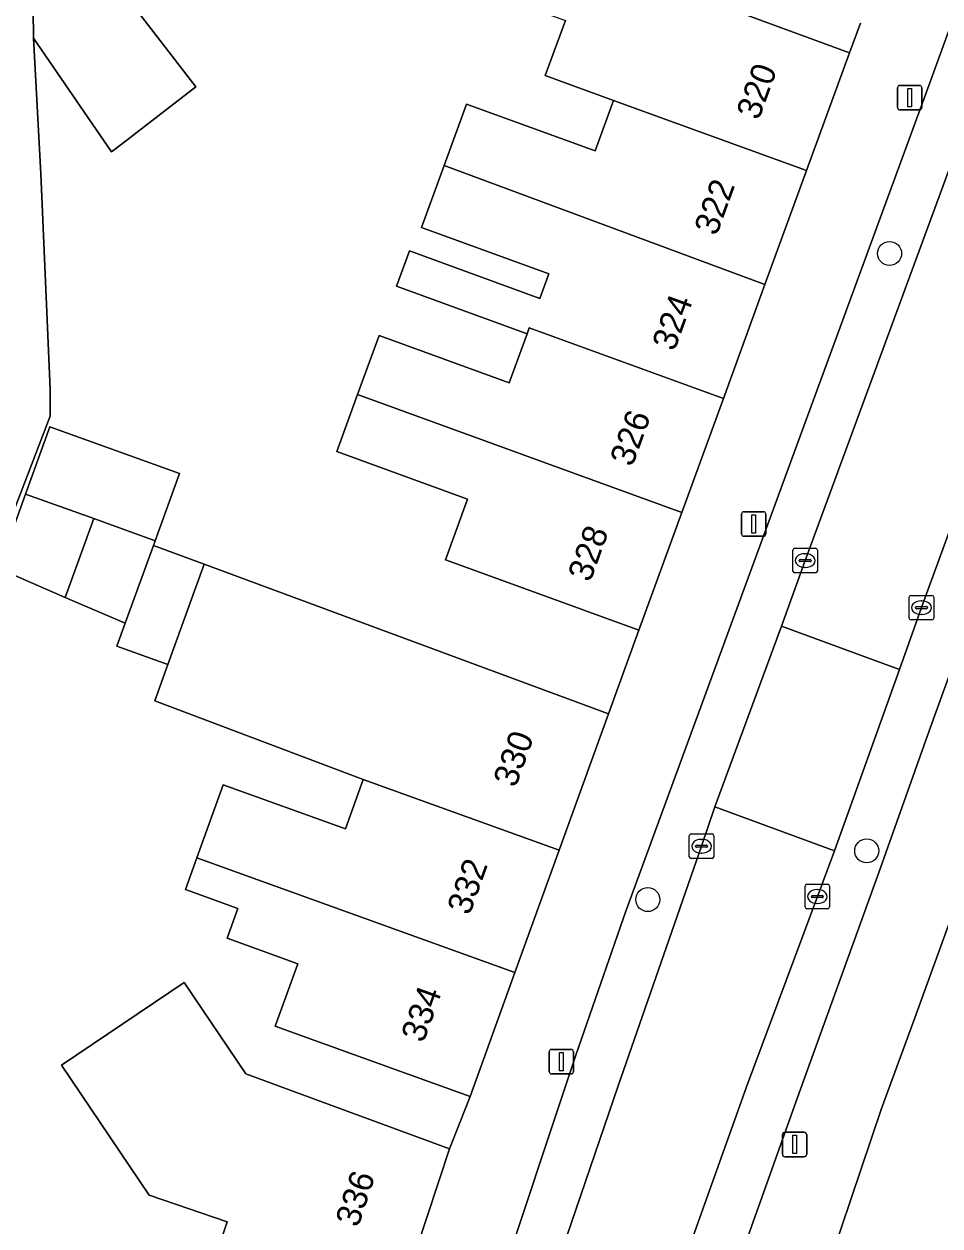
# Model space of a CAD drawing. Extents: x 161248 to 161848, y 384871 to 385383.
# Drawn here: x 161681.85 to 161719.14, y 385198.45 to 385247.41 of the extents above; entities that cross this region are included whole.
import ezdxf

# ---------------------------------------------------------------- set-up
doc = ezdxf.new("R2010")
doc.units = 0
for name, color, linetype in [('IMGEO_Boom', 7, 'Continuous'), ('IMGEO_Erf', 7, 'Continuous'), ('IMGEO_Kolk', 7, 'Continuous'), ('IMGEO_Lichtmast', 7, 'Continuous'), ('IMGEO_Pand', 7, 'Continuous'), ('IMGEO_Pand_nummerreeks', 7, 'Continuous'), ('IMGEO_Parkeervlak_open', 7, 'Continuous'), ('IMGEO_Rijbaan_lokaal_open', 7, 'Continuous'), ('IMGEO_Voetpad_open', 7, 'Continuous')]:
    doc.layers.add(name, color=color, linetype=linetype)

msp = doc.modelspace()

# ---------------------------------------------------------------- linework, layer by layer
at = {"layer": 'IMGEO_Boom'}
for centre in [(161717.088, 385238.066), (161716.157, 385213.731), (161707.243, 385211.746)]:
    msp.add_circle(centre, 0.489, dxfattribs=at)
at = {"layer": 'IMGEO_Erf'}
for points in [[(161733.82, 385250), (161730.047, 385239.754), (161723.969, 385223.18), (161721.161, 385215.301), (161718.058, 385206.782), (161716.761, 385203.237), (161713.874, 385194.656)], [(161686.048, 385248.488), (161688.846, 385244.856), (161685.851, 385242.549), (161685.402, 385242.203), (161682.238, 385246.832), (161682.53, 385241.305), (161682.914, 385232.531), (161682.914, 385231.431), (161675.04, 385210.948)], [(161710.76, 385247.956), (161715.456, 385246.241), (161715.911, 385247.451)], [(161688.899, 385194.91), (161690.124, 385198.622), (161686.944, 385199.713), (161683.375, 385205.005), (161688.364, 385208.37), (161690.872, 385204.651), (161694.485, 385203.318), (161699.175, 385201.588), (161700.01, 385203.719), (161695.308, 385205.417), (161692.076, 385206.584), (161692.997, 385209.133), (161690.117, 385210.173), (161690.553, 385211.383), (161688.421, 385212.153), (161688.887, 385213.445), (161689.961, 385216.418), (161694.933, 385214.623), (161695.658, 385216.632), (161687.172, 385219.848), (161687.702, 385221.316), (161685.632, 385222.063), (161685.971, 385223.004), (161683.526, 385224.057), (161680.812, 385225.226), (161681.909, 385228.266), (161682.899, 385231.01), (161688.173, 385229.107), (161687.183, 385226.363), (161687.114, 385226.172), (161689.178, 385225.408), (161700.951, 385221.047), (161705.639, 385219.311), (161706.88, 385222.716), (161702.184, 385224.431), (161699.007, 385225.591), (161699.906, 385228.054), (161694.581, 385229.999), (161695.43, 385232.324), (161696.308, 385234.729), (161701.597, 385232.798), (161702.327, 385234.795), (161697.014, 385236.734), (161697.538, 385238.169), (161702.85, 385236.229), (161703.217, 385237.234), (161698.034, 385239.127), (161698.955, 385241.651), (161699.868, 385244.153), (161705.096, 385242.244), (161705.848, 385244.302), (161703.07, 385245.314), (161703.889, 385247.558)]]:
    msp.add_lwpolyline(points, dxfattribs=at)
at = {"layer": 'IMGEO_Kolk'}
for p, q in [((161713.15, 385225.13), (161713.15, 385225.982)), ((161713.225, 385226.056), (161714.077, 385226.056)), ((161713.638, 385225.836), (161713.663, 385225.836)), ((161714.151, 385225.982), (161714.151, 385225.13)), ((161713.409, 385225.55), (161713.409, 385225.562)), ((161713.847, 385225.513), (161713.449, 385225.513)), ((161713.452, 385225.599), (161713.85, 385225.599)), ((161713.661, 385225.276), (161713.636, 385225.276)), ((161713.893, 385225.562), (161713.893, 385225.55)), ((161714.077, 385225.056), (161713.225, 385225.056)), ((161717.962, 385224.138), (161718.814, 385224.138)), ((161717.887, 385223.212), (161717.887, 385224.064)), ((161718.146, 385223.632), (161718.146, 385223.644)), ((161718.189, 385223.681), (161718.587, 385223.681)), ((161718.375, 385223.918), (161718.4, 385223.918)), ((161718.63, 385223.644), (161718.63, 385223.632)), ((161718.888, 385224.064), (161718.888, 385223.212)), ((161718.584, 385223.595), (161718.186, 385223.595)), ((161718.398, 385223.358), (161718.373, 385223.358)), ((161718.814, 385223.138), (161717.962, 385223.138)), ((161708.933, 385213.494), (161708.933, 385214.346)), ((161709.008, 385214.42), (161709.86, 385214.42)), ((161709.934, 385214.346), (161709.934, 385213.494)), ((161709.192, 385213.914), (161709.192, 385213.926)), ((161709.63, 385213.877), (161709.232, 385213.877)), ((161709.235, 385213.963), (161709.633, 385213.963)), ((161709.421, 385214.2), (161709.446, 385214.2)), ((161709.676, 385213.926), (161709.676, 385213.914)), ((161709.86, 385213.42), (161709.008, 385213.42)), ((161709.444, 385213.64), (161709.419, 385213.64)), ((161713.646, 385211.445), (161713.646, 385212.297)), ((161713.721, 385212.371), (161714.573, 385212.371)), ((161713.948, 385211.914), (161714.346, 385211.914)), ((161714.134, 385212.151), (161714.159, 385212.151)), ((161714.647, 385212.297), (161714.647, 385211.445)), ((161713.905, 385211.865), (161713.905, 385211.877)), ((161714.343, 385211.828), (161713.945, 385211.828)), ((161714.157, 385211.591), (161714.132, 385211.591)), ((161714.389, 385211.877), (161714.389, 385211.865)), ((161714.573, 385211.371), (161713.721, 385211.371))]:
    msp.add_line(p, q, dxfattribs=at)
for points in [[(161713.15, 385225.13), (161713.15, 385225.982)], [(161713.225, 385226.056), (161714.077, 385226.056)], [(161714.151, 385225.982), (161714.151, 385225.13)], [(161714.077, 385225.056), (161713.225, 385225.056)], [(161717.962, 385224.138), (161718.814, 385224.138)], [(161717.887, 385223.212), (161717.887, 385224.064)], [(161718.888, 385224.064), (161718.888, 385223.212)], [(161718.814, 385223.138), (161717.962, 385223.138)], [(161708.933, 385213.494), (161708.933, 385214.346)], [(161709.008, 385214.42), (161709.86, 385214.42)], [(161709.934, 385214.346), (161709.934, 385213.494)], [(161709.86, 385213.42), (161709.008, 385213.42)], [(161713.646, 385211.445), (161713.646, 385212.297)], [(161713.721, 385212.371), (161714.573, 385212.371)], [(161714.647, 385212.297), (161714.647, 385211.445)], [(161714.573, 385211.371), (161713.721, 385211.371)]]:
    msp.add_lwpolyline(points, dxfattribs=at)
for centre, radius, start, end in [((161713.227, 385225.98), 0.0765, 91.552, 178.448), ((161713.227, 385225.98), 0.0765, 91.552, 178.448), ((161714.075, 385225.98), 0.0765, 1.552, 88.448), ((161714.075, 385225.98), 0.0765, 1.552, 88.448), ((161713.227, 385225.132), 0.0765, 181.552, 268.448), ((161713.227, 385225.132), 0.0765, 181.552, 268.448), ((161713.449, 385225.559), 0.0403, 85.8775, 175.7526), ((161713.446, 385225.549), 0.0366, 178.938, 274.7102), ((161713.85, 385225.556), 0.043, 264.8664, 352.4533), ((161713.854, 385225.561), 0.0386, 1.7309, 96.639), ((161714.075, 385225.132), 0.0765, 271.552, 358.448), ((161714.075, 385225.132), 0.0765, 271.552, 358.448), ((161717.964, 385224.062), 0.0765, 91.552, 178.448), ((161717.964, 385224.062), 0.0765, 91.552, 178.448), ((161718.812, 385224.062), 0.0765, 1.552, 88.448), ((161718.812, 385224.062), 0.0765, 1.552, 88.448), ((161718.186, 385223.641), 0.0403, 85.8775, 175.7526), ((161718.591, 385223.643), 0.0386, 1.7309, 96.639), ((161717.964, 385223.214), 0.0765, 181.552, 268.448), ((161717.964, 385223.214), 0.0765, 181.552, 268.448), ((161718.183, 385223.631), 0.0366, 178.938, 274.7102), ((161718.587, 385223.638), 0.043, 264.8664, 352.4533), ((161718.812, 385223.214), 0.0765, 271.552, 358.448), ((161718.812, 385223.214), 0.0765, 271.552, 358.448), ((161709.01, 385214.344), 0.0765, 91.552, 178.448), ((161709.01, 385214.344), 0.0765, 91.552, 178.448), ((161709.858, 385214.344), 0.0765, 1.552, 88.448), ((161709.858, 385214.344), 0.0765, 1.552, 88.448), ((161709.232, 385213.923), 0.0403, 85.8775, 175.7526), ((161709.229, 385213.913), 0.0366, 178.938, 274.7102), ((161709.633, 385213.92), 0.043, 264.8664, 352.4533), ((161709.637, 385213.925), 0.0386, 1.7309, 96.639), ((161709.01, 385213.496), 0.0765, 181.552, 268.448), ((161709.01, 385213.496), 0.0765, 181.552, 268.448), ((161709.858, 385213.496), 0.0765, 271.552, 358.448), ((161709.858, 385213.496), 0.0765, 271.552, 358.448), ((161713.723, 385212.295), 0.0765, 91.552, 178.448), ((161713.723, 385212.295), 0.0765, 91.552, 178.448), ((161713.945, 385211.874), 0.0403, 85.8775, 175.7526), ((161714.35, 385211.876), 0.0386, 1.7309, 96.639), ((161714.571, 385212.295), 0.0765, 1.552, 88.448), ((161714.571, 385212.295), 0.0765, 1.552, 88.448), ((161713.723, 385211.447), 0.0765, 181.552, 268.448), ((161713.723, 385211.447), 0.0765, 181.552, 268.448), ((161713.942, 385211.864), 0.0366, 178.938, 274.7102), ((161714.346, 385211.871), 0.043, 264.8664, 352.4533), ((161714.571, 385211.447), 0.0765, 271.552, 358.448), ((161714.571, 385211.447), 0.0765, 271.552, 358.448)]:
    msp.add_arc(centre, radius, start, end, dxfattribs=at)
for centre, major_axis, ratio, start_param, end_param in [((161713.637, 385225.556), (-0.387, 0.002), 0.722429, 4.712389, 7.853982), ((161713.662, 385225.556), (-0.39, 0.002), 0.717154, 1.570796, 4.712389), ((161718.374, 385223.638), (-0.387, 0.002), 0.722429, 4.712389, 7.853982), ((161718.399, 385223.638), (-0.39, 0.002), 0.717154, 1.570796, 4.712389), ((161709.42, 385213.92), (-0.387, 0.002), 0.722429, 4.712389, 7.853982), ((161709.445, 385213.92), (-0.39, 0.002), 0.717154, 1.570796, 4.712389), ((161714.133, 385211.871), (-0.387, 0.002), 0.722429, 4.712389, 7.853982), ((161714.158, 385211.871), (-0.39, 0.002), 0.717154, 1.570796, 4.712389)]:
    msp.add_ellipse(centre, major_axis=major_axis, ratio=ratio, start_param=start_param, end_param=end_param, dxfattribs=at)
at = {"layer": 'IMGEO_Lichtmast'}
for p, q in [((161717.412, 385244.011), (161717.412, 385244.811)), ((161717.412, 385244.811), (161717.412, 385244.011)), ((161717.512, 385244.911), (161718.302, 385244.911)), ((161718.302, 385244.911), (161717.512, 385244.911)), ((161718.402, 385244.811), (161718.402, 385244.011)), ((161718.402, 385244.011), (161718.402, 385244.811)), ((161718.302, 385243.911), (161717.512, 385243.911)), ((161717.512, 385243.911), (161718.302, 385243.911)), ((161711.059, 385226.647), (161711.059, 385227.447)), ((161711.059, 385227.447), (161711.059, 385226.647)), ((161711.159, 385227.547), (161711.949, 385227.547)), ((161711.949, 385227.547), (161711.159, 385227.547)), ((161712.049, 385227.447), (161712.049, 385226.647)), ((161712.049, 385226.647), (161712.049, 385227.447)), ((161711.949, 385226.547), (161711.159, 385226.547)), ((161711.159, 385226.547), (161711.949, 385226.547)), ((161703.228, 385204.743), (161703.228, 385205.543)), ((161703.228, 385205.543), (161703.228, 385204.743)), ((161703.328, 385205.643), (161704.118, 385205.643)), ((161704.118, 385205.643), (161703.328, 385205.643)), ((161704.218, 385205.543), (161704.218, 385204.743)), ((161704.218, 385204.743), (161704.218, 385205.543)), ((161704.118, 385204.643), (161703.328, 385204.643)), ((161703.328, 385204.643), (161704.118, 385204.643)), ((161712.724, 385201.372), (161712.724, 385202.172)), ((161712.724, 385202.172), (161712.724, 385201.372)), ((161712.824, 385202.272), (161713.614, 385202.272)), ((161713.614, 385202.272), (161712.824, 385202.272)), ((161713.714, 385202.172), (161713.714, 385201.372)), ((161713.714, 385201.372), (161713.714, 385202.172)), ((161713.614, 385201.272), (161712.824, 385201.272)), ((161712.824, 385201.272), (161713.614, 385201.272))]:
    msp.add_line(p, q, dxfattribs=at)
for points in [[(161717.832, 385244.786), (161717.982, 385244.786), (161717.982, 385244.036), (161717.832, 385244.036), (161717.832, 385244.786)], [(161711.479, 385227.422), (161711.629, 385227.422), (161711.629, 385226.672), (161711.479, 385226.672), (161711.479, 385227.422)], [(161703.648, 385205.518), (161703.798, 385205.518), (161703.798, 385204.768), (161703.648, 385204.768), (161703.648, 385205.518)], [(161713.144, 385202.147), (161713.294, 385202.147), (161713.294, 385201.397), (161713.144, 385201.397), (161713.144, 385202.147)]]:
    msp.add_lwpolyline(points, dxfattribs=at)
for centre, start, end in [((161717.512, 385244.811), 90, 180), ((161717.512, 385244.811), 90, 180), ((161718.302, 385244.811), 0, 90), ((161718.302, 385244.811), 360, 90), ((161717.512, 385244.011), 180, 270), ((161717.512, 385244.011), 180, 270), ((161718.302, 385244.011), 270, 0), ((161718.302, 385244.011), 270, 0), ((161711.159, 385227.447), 90, 180), ((161711.159, 385227.447), 90, 180), ((161711.949, 385227.447), 0, 90), ((161711.949, 385227.447), 360, 90), ((161711.159, 385226.647), 180, 270), ((161711.159, 385226.647), 180, 270), ((161711.949, 385226.647), 270, 0), ((161711.949, 385226.647), 270, 0), ((161703.328, 385205.543), 90, 180), ((161703.328, 385205.543), 90, 180), ((161704.118, 385205.543), 0, 90), ((161704.118, 385205.543), 360, 90), ((161703.328, 385204.743), 180, 270), ((161703.328, 385204.743), 180, 270), ((161704.118, 385204.743), 270, 0), ((161704.118, 385204.743), 270, 0), ((161712.824, 385202.172), 90, 180), ((161712.824, 385202.172), 90, 180), ((161713.614, 385202.172), 0, 90), ((161713.614, 385202.172), 360, 90), ((161712.824, 385201.372), 180, 270), ((161712.824, 385201.372), 180, 270), ((161713.614, 385201.372), 270, 0), ((161713.614, 385201.372), 270, 0)]:
    msp.add_arc(centre, 0.1, start, end, dxfattribs=at)
at = {"layer": 'IMGEO_Pand'}
for points in [[(161686.048, 385248.488), (161686.199, 385248.605), (161683.518, 385252.339), (161682.718, 385251.81), (161682.178, 385251.449), (161682.238, 385246.832), (161685.402, 385242.203), (161685.851, 385242.549), (161688.846, 385244.856)], [(161710.76, 385247.956), (161705.162, 385250), (161702.406, 385251.006), (161702.039, 385250), (161701.47, 385248.441), (161703.889, 385247.558), (161703.07, 385245.314), (161705.848, 385244.302), (161713.705, 385241.439), (161715.456, 385246.241)], [(161705.848, 385244.302), (161705.096, 385242.244), (161699.868, 385244.153), (161698.955, 385241.651), (161712.014, 385236.798), (161713.705, 385241.439)], [(161698.955, 385241.651), (161698.034, 385239.127), (161703.217, 385237.234), (161702.85, 385236.229), (161697.538, 385238.169), (161697.014, 385236.734), (161702.327, 385234.795), (161702.415, 385235.037), (161710.321, 385232.156), (161712.014, 385236.798)], [(161702.415, 385235.037), (161702.327, 385234.795), (161701.597, 385232.798), (161696.308, 385234.729), (161695.43, 385232.324), (161708.63, 385227.515), (161710.321, 385232.156)], [(161708.63, 385227.515), (161695.43, 385232.324), (161694.581, 385229.999), (161699.906, 385228.054), (161699.007, 385225.591), (161702.184, 385224.431), (161706.88, 385222.716)], [(161681.909, 385228.266), (161684.683, 385227.265), (161687.183, 385226.363), (161688.173, 385229.107), (161682.899, 385231.01)], [(161684.683, 385227.265), (161681.909, 385228.266), (161680.812, 385225.226), (161683.526, 385224.057)], [(161687.114, 385226.172), (161687.183, 385226.363), (161684.683, 385227.265), (161683.526, 385224.057), (161685.971, 385223.004)], [(161689.178, 385225.408), (161687.114, 385226.172), (161685.971, 385223.004), (161685.632, 385222.063), (161687.702, 385221.316)], [(161700.951, 385221.047), (161689.178, 385225.408), (161687.702, 385221.316), (161687.172, 385219.848), (161695.658, 385216.632), (161703.634, 385213.757), (161705.639, 385219.311)], [(161703.634, 385213.757), (161695.658, 385216.632), (161694.933, 385214.623), (161689.961, 385216.418), (161688.887, 385213.445), (161701.836, 385208.777)], [(161701.836, 385208.777), (161688.887, 385213.445), (161688.421, 385212.153), (161690.553, 385211.383), (161690.117, 385210.173), (161692.997, 385209.133), (161692.076, 385206.584), (161695.308, 385205.417), (161700.01, 385203.719)], [(161699.175, 385201.588), (161694.485, 385203.318), (161690.872, 385204.651), (161688.364, 385208.37), (161683.375, 385205.005), (161686.944, 385199.713), (161690.124, 385198.622), (161688.899, 385194.91), (161695.215, 385192.826), (161696.421, 385196.482), (161696.792, 385196.36), (161697.38, 385196.166)]]:
    msp.add_lwpolyline(points, close=True, dxfattribs=at)
at = {"layer": 'IMGEO_Parkeervlak_open'}
for points in [[(161676.761, 385117.516), (161678.025, 385121.29), (161684.5, 385140.421), (161690.517, 385158.313), (161697.189, 385177.941), (161703.571, 385196.929), (161706.035, 385204.164), (161709.434, 385213.92), (161709.972, 385215.524), (161712.682, 385222.889), (161713.651, 385225.556), (161720.449, 385244.037), (161722.626, 385250), (161726.678, 385261.096), (161733.029, 385278.466), (161739.471, 385296.017), (161740.815, 385299.728)], [(161739.782, 385298.62), (161738.417, 385297.998), (161737.81, 385297.45), (161730.055, 385276.02), (161728.45, 385271.788), (161724.343, 385260.467), (161723.07, 385256.974), (161720.533, 385250), (161718.722, 385245.02), (161706.349, 385211.281), (161704.317, 385205.403), (161700.995, 385195.418), (161699.788, 385191.873), (161699.123, 385189.971), (161697.7, 385185.702), (161681.519, 385137.762), (161680.062, 385133.527), (161675.862, 385121.175)], [(161728.022, 385250), (161725.198, 385242.289), (161718.388, 385223.638), (161717.492, 385221.114), (161714.842, 385213.729), (161714.147, 385211.871), (161711.262, 385204.123), (161709.084, 385197.99)], [(161710.973, 385197.055), (161713.281, 385203.539), (161716.649, 385212.852), (161718.7, 385218.619), (161720.234, 385222.863), (161726.86, 385241.076), (161730.136, 385250)]]:
    msp.add_lwpolyline(points, dxfattribs=at)
at = {"layer": 'IMGEO_Rijbaan_lokaal_open'}
for points in [[(161739.471, 385296.017), (161733.029, 385278.466), (161726.678, 385261.096), (161722.626, 385250), (161720.449, 385244.037), (161713.651, 385225.556), (161712.682, 385222.889), (161717.492, 385221.114), (161718.388, 385223.638), (161725.198, 385242.289), (161728.022, 385250), (161731.46, 385259.388), (161737.703, 385276.445), (161744.364, 385294.46), (161745.648, 385298.019), (161740.815, 385299.728)], [(161714.842, 385213.729), (161717.492, 385221.114), (161712.682, 385222.889), (161709.972, 385215.524)], [(161714.842, 385213.729), (161709.972, 385215.524), (161709.434, 385213.92), (161706.035, 385204.164), (161703.571, 385196.929), (161697.189, 385177.941), (161690.517, 385158.313), (161684.5, 385140.421), (161678.025, 385121.29), (161676.761, 385117.516), (161676.671, 385117.271), (161681.379, 385115.574), (161681.417, 385115.679), (161682.752, 385119.581), (161701.904, 385176.297), (161708.275, 385195.191), (161709.084, 385197.99), (161711.262, 385204.123), (161714.147, 385211.871)]]:
    msp.add_lwpolyline(points, close=True, dxfattribs=at)
at = {"layer": 'IMGEO_Voetpad_open'}
for points in [[(161675.862, 385121.175), (161680.062, 385133.527), (161681.519, 385137.762), (161697.7, 385185.702), (161699.123, 385189.971), (161699.788, 385191.873), (161700.995, 385195.418), (161704.317, 385205.403), (161706.349, 385211.281), (161718.722, 385245.02), (161720.533, 385250), (161723.07, 385256.974), (161724.343, 385260.467), (161728.45, 385271.788), (161730.055, 385276.02), (161737.81, 385297.45), (161738.417, 385297.998), (161739.782, 385298.62)], [(161675.04, 385210.948), (161682.914, 385231.431), (161682.914, 385232.531), (161682.53, 385241.305), (161682.238, 385246.832), (161682.178, 385251.449), (161682.718, 385251.81), (161683.518, 385252.339), (161683.303, 385253.914), (161682.388, 385253.886), (161682.275, 385257.666), (161682.126, 385262.663), (161680.744, 385262.607)], [(161730.136, 385250), (161726.86, 385241.076), (161720.234, 385222.863), (161718.7, 385218.619), (161716.649, 385212.852), (161713.281, 385203.539), (161710.973, 385197.055)], [(161713.874, 385194.656), (161716.761, 385203.237), (161718.058, 385206.782), (161721.161, 385215.301), (161723.969, 385223.18), (161730.047, 385239.754), (161733.82, 385250)], [(161715.911, 385247.451), (161715.456, 385246.241), (161713.705, 385241.439), (161712.014, 385236.798), (161710.321, 385232.156), (161708.63, 385227.515), (161706.88, 385222.716), (161705.639, 385219.311), (161703.634, 385213.757), (161701.836, 385208.777), (161700.01, 385203.719), (161699.175, 385201.588), (161697.38, 385196.166)]]:
    msp.add_lwpolyline(points, dxfattribs=at)

# ---------------------------------------------------------------- texts
at = {"layer": 'IMGEO_Pand_nummerreeks'}
for s, rotation, p in [('320', 69.9696, (161711.76, 385243.46)), ('322', 69.9696, (161710.043, 385238.749)), ('324', 69.9696, (161708.328, 385234.047)), ('326', 69.9696, (161706.613, 385229.342)), ('328', 69.9708, (161704.899, 385224.64)), ('330', 70.1472, (161701.863, 385216.274)), ('332', 70.1495, (161699.985, 385211.071)), ('334', 70.1495, (161698.109, 385205.876)), ('336', 71.6827, (161695.451, 385198.36))]:
    msp.add_text(s, height=1, rotation=rotation, dxfattribs=at).set_placement(p)

doc.saveas('drawing.dxf')
